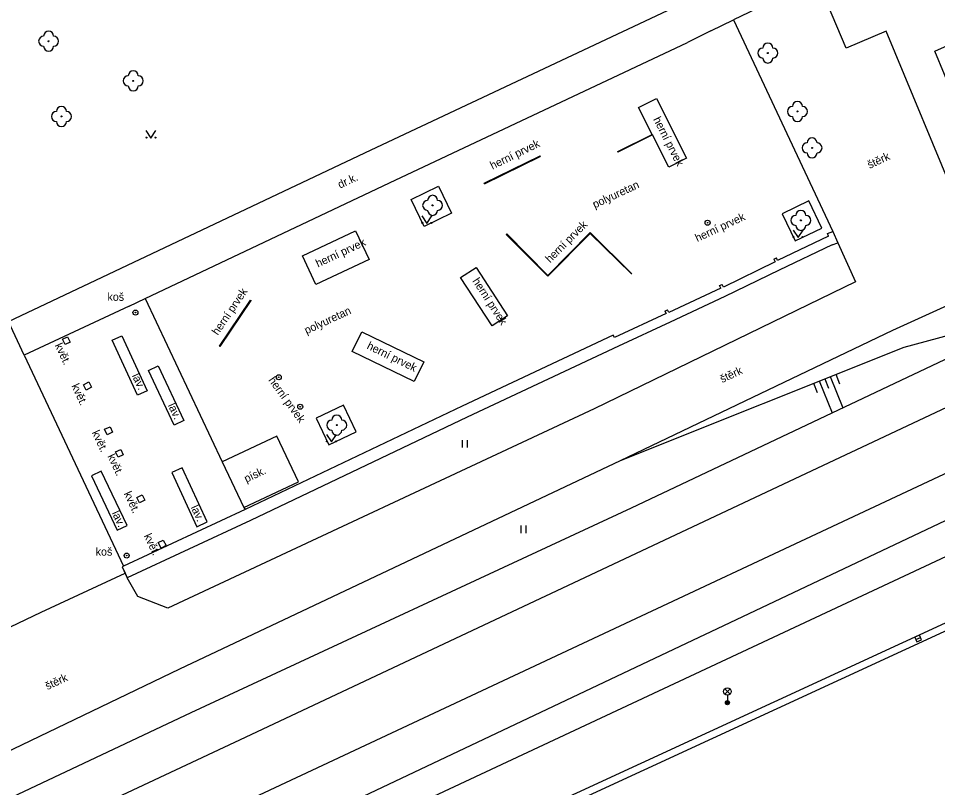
# Model space of a CAD drawing. Extents: x -599770 to -598493, y -1162076 to -1159209.
# Drawn here: x -599435.45 to -599389.51, y -1161262.97 to -1161224.54 of the extents above; entities that cross this region are included whole.
import ezdxf

# ---------------------------------------------------------------- set-up
doc = ezdxf.new("R2010")
doc.units = 0
doc.layers.add('Podklad', color=7, linetype='Continuous')

msp = doc.modelspace()

# ---------------------------------------------------------------- linework, layer by layer
at = {"layer": 'Podklad'}
for p, q in [((-599413.262, -1161245.986), (-599413.262, -1161245.611)), ((-599413.012, -1161245.986), (-599413.012, -1161245.611)), ((-599410.322, -1161250.256), (-599410.322, -1161249.881)), ((-599410.072, -1161250.256), (-599410.072, -1161249.881)), ((-599390.606, -1161255.566), (-599390.374, -1161255.474)), ((-599400.152, -1161258.3), (-599399.887, -1161258.035)), ((-599400.152, -1161258.035), (-599399.887, -1161258.3)), ((-599400.02, -1161258.355), (-599400.02, -1161258.73))]:
    msp.add_line(p, q, dxfattribs=at)
for points in [[(-599392.09, -1161225.18), (-599394.09, -1161226.02), (-599395.53, -1161222.6), (-599399.71, -1161224.62)], [(-599429.92, -1161238.92), (-599435.17, -1161241.36), (-599435.94, -1161239.69), (-599417.82, -1161231.11), (-599400.21, -1161222.81)], [(-599400.85, -1161225.16), (-599399.71, -1161224.62), (-599394.75, -1161235.19)], [(-599400.85, -1161225.16), (-599402.02, -1161225.74)], [(-599388.4, -1161234.04), (-599392.09, -1161225.18)], [(-599429.92, -1161238.92), (-599429.12, -1161238.54), (-599416.9, -1161232.75), (-599402.02, -1161225.74)], [(-599386.75, -1161233.18), (-599389.66, -1161226.17), (-599388.21, -1161225.53)], [(-599404.46, -1161229), (-599403.57, -1161228.55)], [(-599403.57, -1161228.55), (-599402.06, -1161231.53)], [(-599402.95, -1161231.98), (-599403.77, -1161230.35), (-599403.78, -1161230.34), (-599404.46, -1161229)], [(-599429.08, -1161230.145), (-599428.83, -1161230.52), (-599428.58, -1161230.145)], [(-599405.49, -1161231.22), (-599405.5, -1161231.19), (-599403.78, -1161230.34)], [(-599403.77, -1161230.35), (-599405.49, -1161231.22)], [(-599412.16, -1161232.8), (-599412.17, -1161232.77), (-599409.38, -1161231.41), (-599409.37, -1161231.44)], [(-599412.16, -1161232.8), (-599409.37, -1161231.44)], [(-599402.06, -1161231.53), (-599402.95, -1161231.98)], [(-599415.83, -1161233.58), (-599414.46, -1161232.92)], [(-599414.46, -1161232.92), (-599413.81, -1161234.27)], [(-599415.18, -1161234.93), (-599415.83, -1161233.58)], [(-599395.95, -1161233.66), (-599397.29, -1161234.3)], [(-599395.3, -1161235.02), (-599395.95, -1161233.66)], [(-599415.29, -1161234.405), (-599415.04, -1161234.78), (-599414.79, -1161234.405)], [(-599413.81, -1161234.27), (-599415.18, -1161234.93)], [(-599397.29, -1161234.3), (-599396.64, -1161235.66)], [(-599396.64, -1161235.66), (-599395.3, -1161235.02)], [(-599394.75, -1161235.19), (-599394.5, -1161235.75), (-599393.62, -1161237.7), (-599406.67, -1161244.04), (-599427.99, -1161254.01), (-599429.48, -1161253.43), (-599430.01, -1161252.49)], [(-599421.25, -1161236.41), (-599418.6, -1161235.16)], [(-599418.6, -1161235.16), (-599417.93, -1161236.59)], [(-599411.07, -1161235.33), (-599411.04, -1161235.3), (-599409, -1161237.39), (-599406.88, -1161235.24), (-599404.79, -1161237.3), (-599404.82, -1161237.31)], [(-599411.07, -1161235.33), (-599409, -1161237.42), (-599406.88, -1161235.28), (-599404.82, -1161237.31)], [(-599394.96, -1161235.42), (-599397.51, -1161236.64), (-599397.57, -1161236.51)], [(-599394.96, -1161235.42), (-599397.51, -1161236.64), (-599397.57, -1161236.51)], [(-599396.74, -1161235.115), (-599396.49, -1161235.49), (-599396.24, -1161235.115)], [(-599395.02, -1161235.29), (-599394.75, -1161235.19)], [(-599395.02, -1161235.29), (-599394.75, -1161235.19)], [(-599394.96, -1161235.42), (-599395.02, -1161235.29)], [(-599394.96, -1161235.42), (-599395.02, -1161235.29)], [(-599394.78, -1161235.85), (-599397.43, -1161237.12), (-599400.15, -1161238.44), (-599402.88, -1161239.71), (-599405.47, -1161240.91), (-599413.02, -1161244.47), (-599423.86, -1161249.62), (-599430.01, -1161252.49)], [(-599394.78, -1161235.85), (-599394.5, -1161235.75)], [(-599420.58, -1161237.84), (-599421.25, -1161236.41)], [(-599417.93, -1161236.59), (-599420.58, -1161237.84)], [(-599397.7, -1161236.57), (-599397.64, -1161236.7), (-599400.22, -1161237.96), (-599400.28, -1161237.83)], [(-599397.7, -1161236.57), (-599397.64, -1161236.7), (-599400.22, -1161237.96), (-599400.28, -1161237.83)], [(-599397.7, -1161236.57), (-599397.57, -1161236.51)], [(-599397.7, -1161236.57), (-599397.57, -1161236.51)], [(-599413.35, -1161237.48), (-599412.58, -1161236.98)], [(-599412.58, -1161236.98), (-599411.01, -1161239.4)], [(-599411.78, -1161239.9), (-599413.35, -1161237.48)], [(-599400.41, -1161237.89), (-599400.28, -1161237.83)], [(-599400.41, -1161237.89), (-599400.28, -1161237.83)], [(-599427.38, -1161257.04), (-599405.36, -1161246.62), (-599391.76, -1161240.12), (-599387.72, -1161238.29)], [(-599405.36, -1161246.62), (-599391.19, -1161240.96), (-599387.05, -1161239.85), (-599387.72, -1161238.29)], [(-599400.35, -1161238.02), (-599402.95, -1161239.23), (-599403.01, -1161239.1)], [(-599400.35, -1161238.02), (-599402.95, -1161239.23), (-599403.01, -1161239.1)], [(-599400.35, -1161238.02), (-599400.41, -1161237.89)], [(-599400.35, -1161238.02), (-599400.41, -1161237.89)], [(-599429.12, -1161238.54), (-599425.26, -1161246.69)], [(-599425.37, -1161240.94), (-599425.4, -1161240.92), (-599423.85, -1161238.62), (-599423.82, -1161238.64)], [(-599425.37, -1161240.94), (-599423.82, -1161238.64)], [(-599518.64, -1161304.39), (-599464.62, -1161279.43), (-599424.64, -1161260.7), (-599378.29, -1161238.9)], [(-599403.14, -1161239.16), (-599403.08, -1161239.29), (-599405.67, -1161240.49), (-599405.73, -1161240.36)], [(-599403.14, -1161239.16), (-599403.08, -1161239.29), (-599405.67, -1161240.49), (-599405.73, -1161240.36)], [(-599403.14, -1161239.16), (-599403.01, -1161239.1)], [(-599403.14, -1161239.16), (-599403.01, -1161239.1)], [(-599411.01, -1161239.4), (-599411.78, -1161239.9)], [(-599465.89, -1161277.6), (-599449.11, -1161269.69), (-599440.78, -1161265.8), (-599436.96, -1161264), (-599426.82, -1161259.22), (-599404.81, -1161249), (-599386.02, -1161240.1)], [(-599433.25, -1161240.57), (-599432.99, -1161240.45)], [(-599433.12, -1161240.84), (-599433.25, -1161240.57)], [(-599432.99, -1161240.45), (-599432.86, -1161240.72)], [(-599430.77, -1161240.62), (-599430.29, -1161240.4)], [(-599430.29, -1161240.4), (-599429.02, -1161243.14)], [(-599405.73, -1161240.36), (-599413.28, -1161243.92), (-599424.12, -1161249.07), (-599430.2, -1161251.9), (-599430.27, -1161251.94)], [(-599405.73, -1161240.36), (-599413.28, -1161243.92), (-599424.12, -1161249.07), (-599430.2, -1161251.9), (-599430.27, -1161251.94)], [(-599418.77, -1161241.18), (-599418.29, -1161240.2)], [(-599418.29, -1161240.2), (-599415.19, -1161241.7)], [(-599432.86, -1161240.72), (-599433.12, -1161240.84)], [(-599429.5, -1161243.36), (-599430.77, -1161240.62)], [(-599376.74, -1161241.49), (-599423.17, -1161263.23), (-599463.27, -1161282.06), (-599517.44, -1161307.45)], [(-599435.17, -1161241.36), (-599430.2, -1161251.9)], [(-599415.67, -1161242.68), (-599418.77, -1161241.18)], [(-599428.95, -1161242.13), (-599428.46, -1161241.9)], [(-599428.46, -1161241.9), (-599427.18, -1161244.63)], [(-599415.19, -1161241.7), (-599415.67, -1161242.68)], [(-599427.67, -1161244.86), (-599428.95, -1161242.13)], [(-599394.88, -1161242.43), (-599394.25, -1161244)], [(-599394.6, -1161242.32), (-599394.41, -1161242.79)], [(-599432.2, -1161242.84), (-599431.93, -1161242.7)], [(-599432.06, -1161243.11), (-599432.2, -1161242.84)], [(-599431.93, -1161242.7), (-599431.79, -1161242.97)], [(-599395.71, -1161242.77), (-599395.53, -1161243.23)], [(-599395.43, -1161242.65), (-599394.79, -1161244.25)], [(-599395.15, -1161242.54), (-599394.97, -1161243.01)], [(-599431.79, -1161242.97), (-599432.06, -1161243.11)], [(-599429.02, -1161243.14), (-599429.5, -1161243.36)], [(-599419.2, -1161243.86), (-599420.57, -1161244.51)], [(-599418.57, -1161245.2), (-599419.2, -1161243.86)], [(-599374.58, -1161244.63), (-599380.48, -1161247.39), (-599382.83, -1161248.49), (-599418.38, -1161265.13), (-599462.42, -1161285.81)], [(-599427.18, -1161244.63), (-599427.67, -1161244.86)], [(-599420.57, -1161244.51), (-599419.93, -1161245.85)], [(-599431.14, -1161245.07), (-599430.87, -1161244.95)], [(-599431.02, -1161245.34), (-599431.14, -1161245.07)], [(-599430.87, -1161244.95), (-599430.75, -1161245.22)], [(-599419.93, -1161245.85), (-599418.57, -1161245.2)], [(-599430.75, -1161245.22), (-599431.02, -1161245.34)], [(-599422.54, -1161245.41), (-599425.26, -1161246.69)], [(-599421.46, -1161247.7), (-599422.54, -1161245.41)], [(-599420.06, -1161245.325), (-599419.81, -1161245.7), (-599419.56, -1161245.325)], [(-599430.6, -1161246.19), (-599430.34, -1161246.07)], [(-599430.34, -1161246.07), (-599430.21, -1161246.34)], [(-599430.47, -1161246.46), (-599430.6, -1161246.19)], [(-599430.21, -1161246.34), (-599430.47, -1161246.46)], [(-599383.12, -1161246.8), (-599419.17, -1161263.87), (-599462.93, -1161284.32)], [(-599427.27, -1161246.99), (-599427.79, -1161247.23)], [(-599426.02, -1161249.7), (-599427.27, -1161246.99)], [(-599425.26, -1161246.69), (-599424.18, -1161248.98)], [(-599373.17, -1161247.12), (-599388.05, -1161254.26), (-599417.2, -1161267.7), (-599450.43, -1161283.35), (-599459.51, -1161287.5)], [(-599373.02, -1161247.44), (-599387.9, -1161254.58), (-599417.05, -1161268.02), (-599450.28, -1161283.67), (-599459.36, -1161287.82), (-599459.51, -1161287.5)], [(-599431.31, -1161247.16), (-599431.8, -1161247.39)], [(-599431.8, -1161247.39), (-599430.51, -1161250.1)], [(-599430.02, -1161249.87), (-599431.31, -1161247.16)], [(-599427.79, -1161247.23), (-599426.54, -1161249.94)], [(-599424.18, -1161248.98), (-599421.46, -1161247.7)], [(-599429.53, -1161248.47), (-599429.27, -1161248.34)], [(-599429.27, -1161248.34), (-599429.14, -1161248.61)], [(-599429.4, -1161248.74), (-599429.53, -1161248.47)], [(-599429.14, -1161248.61), (-599429.4, -1161248.74)], [(-599424.18, -1161248.98), (-599424.12, -1161249.07)], [(-599426.54, -1161249.94), (-599426.02, -1161249.7)], [(-599430.51, -1161250.1), (-599430.02, -1161249.87)], [(-599428.46, -1161250.73), (-599428.21, -1161250.6)], [(-599428.21, -1161250.6), (-599428.07, -1161250.87)], [(-599428.32, -1161251), (-599428.46, -1161250.73)], [(-599428.07, -1161250.87), (-599428.32, -1161251)], [(-599430.27, -1161251.94), (-599430.01, -1161252.49)], [(-599430.27, -1161251.94), (-599430.12, -1161252.26), (-599430.01, -1161252.49)], [(-599434.31, -1161254.21), (-599430.12, -1161252.26)], [(-599436.63, -1161255.3), (-599434.31, -1161254.21)], [(-599439.66, -1161262.93), (-599427.38, -1161257.04)]]:
    msp.add_lwpolyline(points, dxfattribs=at)
msp.add_lwpolyline([(-599390.56, -1161255.682), (-599390.328, -1161255.59), (-599390.42, -1161255.358), (-599390.652, -1161255.45)], close=True, dxfattribs=at)
for centre, radius in [((-599433.94, -1161225.68), 0.025), ((-599398, -1161226.27), 0.025), ((-599429.71, -1161227.66), 0.025), ((-599433.3, -1161229.44), 0.025), ((-599396.52, -1161229.19), 0.025), ((-599429.055, -1161230.495), 0.025), ((-599428.605, -1161230.495), 0.025), ((-599395.79, -1161231.01), 0.025), ((-599414.75, -1161233.88), 0.025), ((-599401.01, -1161234.75), 0.125), ((-599396.35, -1161234.63), 0.025), ((-599415.265, -1161234.755), 0.025), ((-599414.815, -1161234.755), 0.025), ((-599401.01, -1161234.75), 0.0152), ((-599396.715, -1161235.465), 0.025), ((-599396.265, -1161235.465), 0.025), ((-599429.6, -1161239.24), 0.125), ((-599429.6, -1161239.24), 0.0152), ((-599422.44, -1161242.47), 0.125), ((-599422.44, -1161242.47), 0.0152), ((-599421.37, -1161243.94), 0.125), ((-599421.37, -1161243.94), 0.0152), ((-599419.54, -1161244.86), 0.025), ((-599420.035, -1161245.675), 0.025), ((-599419.585, -1161245.675), 0.025), ((-599430.04, -1161251.38), 0.125), ((-599430.04, -1161251.38), 0.0152), ((-599400.02, -1161258.168), 0.188), ((-599400.02, -1161258.73), 0.1), ((-599400.02, -1161258.73), 0.0723), ((-599400.02, -1161258.73), 0.0438)]:
    msp.add_circle(centre, radius, dxfattribs=at)
for centre, start, end in [((-599434.19, -1161225.68), 90, 270), ((-599433.94, -1161225.43), 0, 180), ((-599433.69, -1161225.68), 270, 90), ((-599398, -1161226.02), 0, 180), ((-599433.94, -1161225.93), 180, 0), ((-599398.25, -1161226.27), 90, 270), ((-599397.75, -1161226.27), 270, 90), ((-599398, -1161226.52), 180, 0), ((-599429.71, -1161227.41), 0, 180), ((-599429.96, -1161227.66), 90, 270), ((-599429.46, -1161227.66), 270, 90), ((-599429.71, -1161227.91), 180, 0), ((-599433.3, -1161229.19), 0, 180), ((-599396.77, -1161229.19), 90, 270), ((-599396.52, -1161228.94), 0, 180), ((-599396.27, -1161229.19), 270, 90), ((-599433.55, -1161229.44), 90, 270), ((-599433.05, -1161229.44), 270, 90), ((-599396.52, -1161229.44), 180, 0), ((-599433.3, -1161229.69), 180, 0), ((-599396.04, -1161231.01), 90, 270), ((-599395.79, -1161230.76), 0, 180), ((-599395.54, -1161231.01), 270, 90), ((-599395.79, -1161231.26), 180, 0), ((-599415, -1161233.88), 90, 270), ((-599414.75, -1161233.63), 0, 180), ((-599414.5, -1161233.88), 270, 90), ((-599414.75, -1161234.13), 180, 0), ((-599396.35, -1161234.38), 0, 180), ((-599396.6, -1161234.63), 90, 270), ((-599396.1, -1161234.63), 270, 90), ((-599396.35, -1161234.88), 180, 0), ((-599419.79, -1161244.86), 90, 270), ((-599419.54, -1161244.61), 0, 180), ((-599419.29, -1161244.86), 270, 90), ((-599419.54, -1161245.11), 180, 0)]:
    msp.add_arc(centre, 0.25, start, end, dxfattribs=at)

# ---------------------------------------------------------------- texts
for s, rotation, p in [('herní prvek', 297, (-599403.74, -1161229.58)), ('herní prvek', 26, (-599411.76, -1161232.1)), ('štěrk', 25, (-599392.91, -1161232.06)), ('dr.k.', 25, (-599419.38, -1161233.05)), ('polyuretan', 25, (-599406.65, -1161234.04)), ('herní prvek', 25, (-599401.52, -1161235.72)), ('herní prvek', 45, (-599408.88, -1161236.78)), ('herní prvek', 25, (-599420.48, -1161236.99)), ('herní prvek', 303, (-599412.78, -1161237.66)), ('herní prvek', 56, (-599425.48, -1161240.4)), ('polyuretan', 25, (-599421.05, -1161240.33)), ('květ.', 295, (-599433.64, -1161240.87)), ('herní prvek', 334, (-599418.07, -1161241.03)), ('štěrk', 25, (-599400.28, -1161242.76)), ('lav.', 295, (-599429.79, -1161242.39)), ('herní prvek', 306, (-599422.98, -1161242.62)), ('květ.', 295, (-599432.81, -1161242.9)), ('lav.', 295, (-599427.99, -1161243.87)), ('květ.', 295, (-599431.79, -1161245.23)), ('květ.', 295, (-599431.01, -1161246.41)), ('písk.', 25, (-599424.06, -1161247.74)), ('květ.', 295, (-599430.19, -1161248.28)), ('lav.', 295, (-599426.85, -1161248.97)), ('lav.', 295, (-599430.79, -1161249.25)), ('květ.', 295, (-599429.19, -1161250.39)), ('štěrk', 25, (-599434, -1161258.1))]:
    msp.add_text(s, height=0.4, rotation=rotation, dxfattribs=at).set_placement(p)
for p in [(-599431, -1161238.65), (-599431.59, -1161251.38)]:
    msp.add_text('koš', height=0.4, dxfattribs=at).set_placement(p)

doc.saveas('drawing.dxf')
